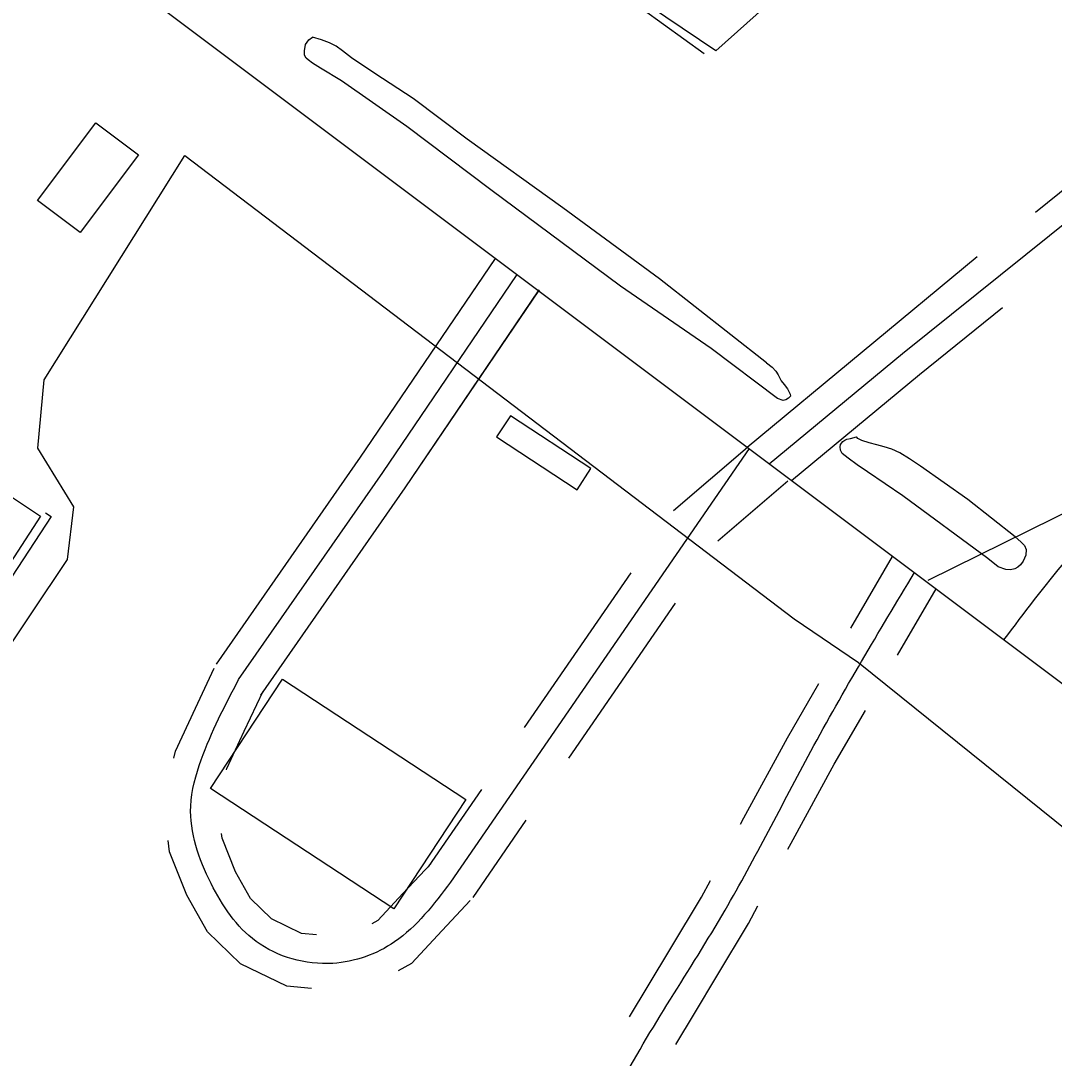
# Model space of a CAD drawing. Extents: x 3903937 to 3942190, y 260677 to 286651.
# Drawn here: x 3908971 to 3909546, y 281532 to 282110 of the extents above; entities that cross this region are included whole.
import ezdxf

# ---------------------------------------------------------------- set-up
doc = ezdxf.new("R2010")
doc.units = 0
for name, color, linetype in [('V-BLDG-OTLN', 7, 'Continuous'), ('V-ROAD-CNTR', 7, 'Continuous'), ('V-RRAP-FSHR', 7, 'Continuous'), ('V-SITE-OTLN', 7, 'Continuous'), ('V-TOPO-SHOR', 7, 'Continuous')]:
    doc.layers.add(name, color=color, linetype=linetype)

msp = doc.modelspace()

# ---------------------------------------------------------------- linework, layer by layer
at = {"layer": 'V-BLDG-OTLN'}
for points in [[(3908980.13, 282009.72), (3909012.65, 282053.07), (3909036.43, 282035.23), (3909003.91, 281991.88)], [(3909235.6, 281878.11), (3909280.5, 281848.7), (3909288.26, 281860.54), (3909243.36, 281889.96)], [(3909178.56, 281615.41), (3909076.49, 281682.37), (3909116.44, 281743.27), (3909218.51, 281676.31)]]:
    msp.add_lwpolyline(points, close=True, dxfattribs=at)
at = {"layer": 'V-ROAD-CNTR'}
for points in [[(3908774.45, 282343.11), (3908834.98, 282277.22), (3909036.79, 282126.34), (3909047.09, 282118.59), (3909604.54, 281700.34), (3910300.93, 281179.76), (3910917.73, 280720.35), (3911360.71, 280393.34)], [(3909387.48, 281863.2), (3909461.66, 281924.59), (3909721.22, 282133.24), (3909892.18, 282263.88)], [(3909535.69, 282003.34), (3909628.39, 282077.86)], [(3909079.79, 281751.59), (3909160.02, 281866.83), (3909235.1, 281977.53)], [(3909079.79, 281751.59), (3909160.02, 281866.83), (3909234.7, 281976.93)], [(3909375.14, 281872.46), (3909503.29, 281978.51)], [(3909092.1, 281743.02), (3909172.38, 281858.33), (3909247.12, 281968.51)], [(3909104.42, 281734.45), (3909184.74, 281849.84), (3909259.53, 281960.09)], [(3909104.42, 281734.45), (3909184.74, 281849.84), (3909259.13, 281959.5)], [(3909399.82, 281853.94), (3909471.14, 281912.96), (3909517.41, 281950.15)], [(3909376.23, 281871.64), (3909210.04, 281630.26)], [(3909375.3, 281872.25), (3909334.2, 281837.04)], [(3909397.83, 281853.5), (3909358.91, 281820.03)], [(3909476.05, 281798.3), (3909574.43, 281847.03)], [(3909432.97, 281771.6), (3909456.19, 281811.65)], [(3909310.46, 281802.56), (3909251.1, 281716.35)], [(3909458.92, 281756.55), (3909480.36, 281793.52)], [(3909335.17, 281785.55), (3909275.81, 281699.34)], [(3909056.09, 281699.31), (3909056.98, 281703.27), (3909068.09, 281727.05), (3909078.52, 281749.36)], [(3909371.41, 281662.61), (3909373.29, 281666.15), (3909397.58, 281710.58), (3909415.1, 281740.8)], [(3909085.35, 281692.7), (3909085.53, 281693.51), (3909095.27, 281714.35), (3909105.7, 281736.67)], [(3909397.9, 281648.53), (3909399.7, 281651.92), (3909423.72, 281695.86), (3909441.05, 281725.75)], [(3909227.36, 281681.87), (3909197.69, 281638.76)], [(3909252.07, 281664.85), (3909222.4, 281621.75)], [(3909135.5, 281600.95), (3909127.18, 281601.75), (3909110.48, 281609.76), (3909098.78, 281621.19), (3909090.32, 281636.03), (3909082.89, 281654.79), (3909082.55, 281657.34)], [(3909132.64, 281571.09), (3909119.01, 281572.39), (3909093.05, 281584.85), (3909074.81, 281602.67), (3909063.21, 281623.01), (3909053.62, 281647.21), (3909052.81, 281653.44)], [(3909199.09, 281640.51), (3909183.51, 281623.86), (3909169.51, 281608.9), (3909166.2, 281607.04)], [(3909332.66, 281593.41), (3909349.81, 281621.95), (3909354.7, 281631.16)], [(3909220.99, 281620.01), (3909205.42, 281603.36), (3909188.26, 281585.04), (3909180.94, 281580.91)], [(3909358.38, 281577.96), (3909375.93, 281607.18), (3909381.19, 281617.08)], [(3909309.77, 281555.19), (3909320.15, 281572.59), (3909332.66, 281593.41)], [(3909335.52, 281539.81), (3909345.89, 281557.17), (3909358.38, 281577.96)]]:
    msp.add_lwpolyline(points, dxfattribs=at)
for points in [[(3909518.15, 281765.16), (3909552.91, 281809.53), (3909591.25, 281851.61), (3909625.42, 281883.75), (3909667.73, 281905.93), (3909716.43, 281910.55), (3909802.75, 281896.7), (3909883.67, 281871.78), (3909928.3, 281837.72), (3909968.96, 281815.17), (3910001.84, 281817.8), (3910032.16, 281846.21), (3910082.18, 281921.16), (3910113.45, 281951.36), (3910144.58, 281964.14), (3910181.18, 281957.15), (3910218.3, 281919.9), (3910237.65, 281890.69), (3910224.07, 281849.27), (3910197.41, 281816.92), (3910045.8, 281633.04), (3910001.71, 281579.95)], [(3909527.84, 281077.19), (3909514.79, 281066.72), (3909482.83, 281053.72), (3909450.31, 281061.02), (3909375.71, 281104.09), (3909324.32, 281136.88), (3909271.1, 281168.33), (3909244.79, 281202.03), (3909230.32, 281255.61), (3909231.11, 281309.13), (3909250.72, 281383.95), (3909303.23, 281514.98), (3909362.87, 281614.57), (3909410.65, 281703.22), (3909468.27, 281802.58)], [(3909210.04, 281630.26), (3909178.89, 281596.97), (3909144.49, 281585.02), (3909101.77, 281597.3), (3909076.76, 281629.52), (3909065.43, 281672.58), (3909071.26, 281698.39), (3909092.1, 281743.02)]]:
    msp.add_spline(points, degree=3, dxfattribs=at)
at = {"layer": 'V-RRAP-FSHR'}
for points in [[(3909351.18, 282091.39), (3909272.03, 282148.86), (3909200.22, 282200.63), (3909176.27, 282169.92), (3909060.53, 282260.71), (3909079.71, 282283.38)], [(3908984.57, 281835.96), (3908987.79, 281833.82), (3908882.09, 281672.59), (3908745.26, 281466.61), (3908726.22, 281437.9), (3908726.39, 281434.19), (3908940.6, 281289.56), (3909033.62, 281228.62)]]:
    msp.add_lwpolyline(points, dxfattribs=at)
at = {"layer": 'V-SITE-OTLN'}
msp.add_lwpolyline([(3909792.5, 281474.19), (3909474.46, 281045.1), (3909459.6, 281033.61), (3909180.13, 281170.21), (3909028.97, 281257.77), (3908758.93, 281432.37), (3908750.13, 281432.51), (3908750.27, 281441.31), (3908996.91, 281809.95), (3909000.32, 281839.24), (3908980.31, 281871.84), (3908983.87, 281909.93), (3909062.2, 282034.82), (3909401.3, 281776.94), (3909437.11, 281752.55), (3909749.91, 281500.96)], close=True, dxfattribs=at)
at = {"layer": 'V-TOPO-SHOR'}
for points in [[(3909419.92, 282148.84), (3909357.68, 282093.03), (3909273.68, 282149.98)], [(3909385.89, 281919.42), (3909389.19, 281916.96), (3909391.09, 281914.68), (3909392.38, 281912.8), (3909394.11, 281909.36), (3909395.86, 281907.39), (3909397.6, 281904.88), (3909399.1, 281901.91), (3909399.24, 281900.9), (3909398.21, 281899.75), (3909396.65, 281898.77), (3909395.25, 281898.48), (3909392.01, 281899.62), (3909355.22, 281927.29), (3909304.67, 281962.17), (3909232.47, 282015.79), (3909185.72, 282051), (3909149.29, 282076.34), (3909137.69, 282083.51), (3909133.24, 282086.3), (3909130.78, 282088.04), (3909129.64, 282089.07), (3909128.81, 282090.71), (3909128.7, 282093.12), (3909129.29, 282096.68), (3909131.2, 282099.21), (3909133.24, 282100.72)], [(3909385.89, 281919.42), (3909326.38, 281966.09), (3909272.57, 282005.75), (3909219.27, 282043.93), (3909189.23, 282066.53), (3909167.97, 282080.53), (3909154.93, 282089.28), (3909149.95, 282093.08), (3909146.35, 282095.7), (3909142.66, 282097.62), (3909138.26, 282099.17), (3909133.24, 282100.72)], [(3909524.37, 281822.49), (3909527.65, 281819.8), (3909529.56, 281817.68), (3909530.45, 281815.42), (3909530.4, 281812.32), (3909528.87, 281809.01), (3909527.37, 281807.02), (3909525.8, 281805.65), (3909524.23, 281804.74), (3909521.82, 281804.17), (3909519.26, 281804.29), (3909515.03, 281805.83), (3909509.21, 281810.49), (3909461.89, 281845.37), (3909442.19, 281858.63), (3909436.51, 281862.52), (3909431.39, 281866.4), (3909428.17, 281868.93), (3909427.19, 281870.73), (3909426.91, 281872.6), (3909427.17, 281873.99), (3909428.44, 281875.52), (3909429.61, 281876.43), (3909430.7, 281876.95), (3909432.65, 281877.31), (3909436, 281878.18)], [(3909524.37, 281822.49), (3909498.12, 281843.22), (3909471.76, 281861.79), (3909465.63, 281865.92), (3909460.11, 281869.26), (3909455.8, 281871.27), (3909451.41, 281872.66), (3909447.47, 281873.73), (3909443.07, 281874.81), (3909438.98, 281876.12), (3909436.76, 281877.32), (3909436, 281878.18)], [(3908929.21, 281868.98), (3908981.74, 281833.97), (3908874.23, 281668.19)]]:
    msp.add_lwpolyline(points, dxfattribs=at)

doc.saveas('drawing.dxf')
